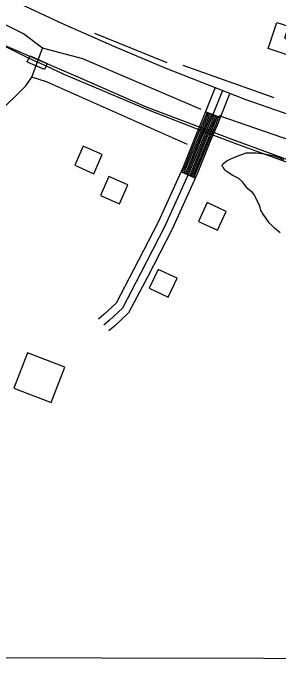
# Model space of a CAD drawing. Extents: x 3187622 to 3225504, y 800805 to 826213.
# Drawn here: x 3203760 to 3204269, y 806183 to 807457 of the extents above; entities that cross this region are included whole.
import ezdxf

# ---------------------------------------------------------------- set-up
doc = ezdxf.new("R2010")
doc.units = 0
for name, color, linetype in [('V-BLDG-OTLN', 7, 'Continuous'), ('V-BRDG-OTLN', 7, 'Continuous'), ('V-GRID-FRAM', 7, 'Continuous'), ('V-RAIL-TRAK', 7, 'Continuous'), ('V-ROAD-CNTR', 7, 'Continuous'), ('V-SITE-VEGE', 7, 'Continuous'), ('V-TOPO-SHOR', 7, 'Continuous')]:
    doc.layers.add(name, color=color, linetype=linetype)

msp = doc.modelspace()

# ---------------------------------------------------------------- linework, layer by layer
at = {"layer": 'V-BLDG-OTLN'}
for points in [[(3204264.8, 807439.6), (3204287.1, 807432.1), (3204279.4, 807409.3), (3204320.2, 807395.5), (3204311.2, 807368.6), (3204248.1, 807389.8)], [(3203914.5, 807149.8), (3203930.6, 807186.4), (3203894, 807202.6), (3203877.9, 807166)], [(3203963.6, 807092.2), (3203979.8, 807128.8), (3203943.2, 807144.9), (3203927, 807108.3)], [(3204131.5, 807094.7), (3204114.7, 807058.4), (3204151, 807041.6), (3204167.8, 807077.9)], [(3204037.4, 806966.9), (3204020.6, 806930.6), (3204056.9, 806913.8), (3204073.7, 806950.1)], [(3203787.4, 806807.4), (3203761.1, 806739.6), (3203832.6, 806711.9), (3203858.9, 806779.7)]]:
    msp.add_lwpolyline(points, close=True, dxfattribs=at)
at = {"layer": 'V-BRDG-OTLN'}
msp.add_lwpolyline([(3203786.6, 807363.8), (3203790.1, 807371.3), (3203792.1, 807375.3), (3203824.9, 807360.7), (3203823, 807356.4), (3203819.8, 807349.2), (3203788.7, 807362.7)], close=True, dxfattribs=at)
at = {"layer": 'V-GRID-FRAM'}
msp.add_lwpolyline([(3191838.8, 824434.1), (3223248.6, 824370.1), (3223219.5, 806183.5), (3191793.9, 806247.5), (3191838.8, 824434.1)], dxfattribs=at)
at = {"layer": 'V-RAIL-TRAK'}
for points in [[(3202242.2, 808510), (3202282.1, 808465.7), (3202333.9, 808410.9), (3202398.7, 808345.2), (3202477.1, 808269.7), (3202529.3, 808219.2), (3202590.5, 808164), (3202656.7, 808105.2), (3202732.4, 808041.6), (3202814.1, 807973.3), (3202863.2, 807935.6), (3202941.7, 807877.1), (3203099.2, 807765.5), (3203233.6, 807677), (3203357.9, 807601.3), (3203445.2, 807550.3), (3203535.6, 807499.3), (3203640.2, 807445.4), (3203790.1, 807371.3)], [(3203790.1, 807371.3), (3203823, 807356.4), (3203856.9, 807340.4), (3204017, 807272.8), (3204124.8, 807230.5), (3204187.6, 807207.1), (3204299.8, 807166.5), (3204451.7, 807119.2), (3204576.9, 807080.7), (3204655.3, 807062.3), (3204738.7, 807043.1), (3204780.2, 807032.8), (3204952.8, 806992.7), (3205111.7, 806968.5), (3205346.8, 806929.1), (3205576.4, 806887.6), (3205752.9, 806856.4), (3205790.8, 806850.1), (3205928.8, 806826), (3206096.7, 806798.9)]]:
    msp.add_lwpolyline(points, dxfattribs=at)
at = {"layer": 'V-ROAD-CNTR'}
for p, q in [((3204156.3, 807257.4), (3204128.4, 807268.4)), ((3204108.4, 807141.2), (3204081.1, 807153.5))]:
    msp.add_line(p, q, dxfattribs=at)
for points in [[(3202033.1, 808764.4), (3202168.5, 808594.6), (3202300.3, 808458.5), (3202462.5, 808292.5), (3202600.7, 808158.5), (3202733.3, 808044.5), (3202899.6, 807914.3), (3203078.5, 807787.4), (3203276.1, 807659.3), (3203407.2, 807577.8), (3203538.4, 807504.8), (3203640.4, 807451.4), (3203742.6, 807396.1), (3203879.5, 807337.3), (3204014.6, 807278.2), (3204178.6, 807216.3), (3204313, 807167.2), (3204420.1, 807130.6), (3204537.1, 807095), (3204628.7, 807069.5), (3204936.7, 807002.7), (3205208.6, 806956.9), (3205828.3, 806846.9)], [(3203730.6, 807495.7), (3203851.3, 807438.6), (3203953.8, 807393.2), (3204052.3, 807351.9), (3204203.6, 807292.6), (3204333.8, 807247.5), (3204460.1, 807205.2), (3204548.2, 807180), (3204671.1, 807144.4), (3204790.2, 807114.1), (3204971.9, 807080.1), (3205105.8, 807054.6), (3205532.7, 806980.2)], [(3204146.7, 807314.9), (3204122.8, 807254.3), (3204110.3, 807224.8), (3204084.6, 807161.4), (3204037.3, 807057), (3203990.6, 806965.9), (3203956.9, 806902.2), (3203933.7, 806880.5), (3203923.6, 806871.6)], [(3204160.7, 807309.4), (3204136.7, 807248.6), (3204124.2, 807219.1), (3204098.4, 807155.5), (3204050.9, 807050.5), (3204003.9, 806958.9), (3203969, 806892.9), (3203943.8, 806869.3), (3203933.5, 806860.3)], [(3204174.6, 807303.9), (3204150.6, 807242.9), (3204138, 807213.3), (3204112.2, 807149.6), (3204064.4, 807044), (3204017.2, 806952), (3203981, 806883.7), (3203953.9, 806858.2), (3203943.4, 806849)], [(3204131.2, 807267.3), (3204125.6, 807253.1), (3204113.1, 807223.7), (3204087.4, 807160.2), (3204083.8, 807152.3)], [(3204134, 807266.2), (3204128.4, 807252), (3204115.9, 807222.5), (3204090.1, 807159), (3204086.5, 807151.1)], [(3204136.8, 807265.1), (3204131.2, 807250.9), (3204118.6, 807221.4), (3204092.9, 807157.8), (3204089.3, 807149.8)], [(3204139.6, 807264), (3204134, 807249.7), (3204121.4, 807220.2), (3204095.6, 807156.7), (3204092, 807148.6)], [(3204142.4, 807262.9), (3204136.7, 807248.6), (3204124.2, 807219.1), (3204098.4, 807155.5), (3204094.7, 807147.4)], [(3204145.2, 807261.8), (3204139.5, 807247.4), (3204127, 807217.9), (3204101.2, 807154.3), (3204097.5, 807146.1)], [(3204148, 807260.7), (3204142.3, 807246.3), (3204129.7, 807216.8), (3204103.9, 807153.1), (3204100.2, 807144.9)], [(3204150.7, 807259.6), (3204145.1, 807245.2), (3204132.5, 807215.6), (3204106.7, 807151.9), (3204102.9, 807143.6)], [(3204153.5, 807258.5), (3204147.8, 807244), (3204135.3, 807214.5), (3204109.4, 807150.7), (3204105.7, 807142.4)]]:
    msp.add_lwpolyline(points, dxfattribs=at)
at = {"layer": 'V-SITE-VEGE'}
for points in [[(3204159.9, 807165), (3204163.6, 807169.8), (3204168.9, 807174.5), (3204176.8, 807178.7), (3204189, 807183.3), (3204197.9, 807186.5), (3204205.9, 807189.6), (3204216.9, 807190.1), (3204225.4, 807190), (3204241.2, 807187.9), (3204250.6, 807186.2), (3204259.6, 807184.1), (3204264.3, 807182.5), (3204268.5, 807180.9), (3204278, 807176.6)], [(3204271.6, 807037), (3204260.6, 807046), (3204250.1, 807056.1), (3204238.5, 807072.5), (3204234.4, 807079.9), (3204233.3, 807085.2), (3204231.8, 807088.9), (3204225, 807103.6), (3204220.8, 807111), (3204218.2, 807114.2), (3204209.3, 807121.1), (3204203, 807129), (3204199.3, 807134.3), (3204192.5, 807140.1), (3204187.2, 807143.3), (3204180.4, 807146.5), (3204167.8, 807154.5), (3204165.7, 807156.6), (3204163.6, 807159.8), (3204162.5, 807161.9), (3204159.9, 807165)]]:
    msp.add_lwpolyline(points, dxfattribs=at)
at = {"layer": 'V-TOPO-SHOR'}
for p, q in [((3204054.8, 807361.9), (3203916.2, 807418.4)), ((3204260.1, 807295.2), (3204085.6, 807356.8))]:
    msp.add_line(p, q, dxfattribs=at)
for points in [[(3203816, 807390.1), (3203779.8, 807417.4), (3203649.8, 807482), (3203343.3, 807656.2), (3203109.4, 807810.8), (3202918, 807944.9)], [(3203013.4, 806388.3), (3203121, 806462.3), (3203170.9, 806505.3), (3203226.5, 806561.1), (3203268.9, 806608.2), (3203318.2, 806669.7), (3203378.7, 806773.4), (3203458.9, 806900.6), (3203523.3, 806986.8), (3203570.4, 807064.5), (3203593.1, 807103.1), (3203624.5, 807149.7), (3203656.4, 807189.4), (3203685.4, 807225), (3203720.8, 807259.5), (3203744.5, 807279), (3203767.7, 807301.4), (3203783.9, 807318.1), (3203795.5, 807334.8), (3203816, 807390.1)], [(3204120.2, 807272.8), (3203893.1, 807369.8), (3203816, 807390.1)], [(3204093.5, 807205.7), (3203823.7, 807325.6), (3203795.5, 807334.8)], [(3205743.3, 806884.5), (3205115.9, 807005.4), (3204664.7, 807094.6), (3204400.3, 807176.1), (3204154.5, 807261)]]:
    msp.add_lwpolyline(points, dxfattribs=at)

doc.saveas('drawing.dxf')
